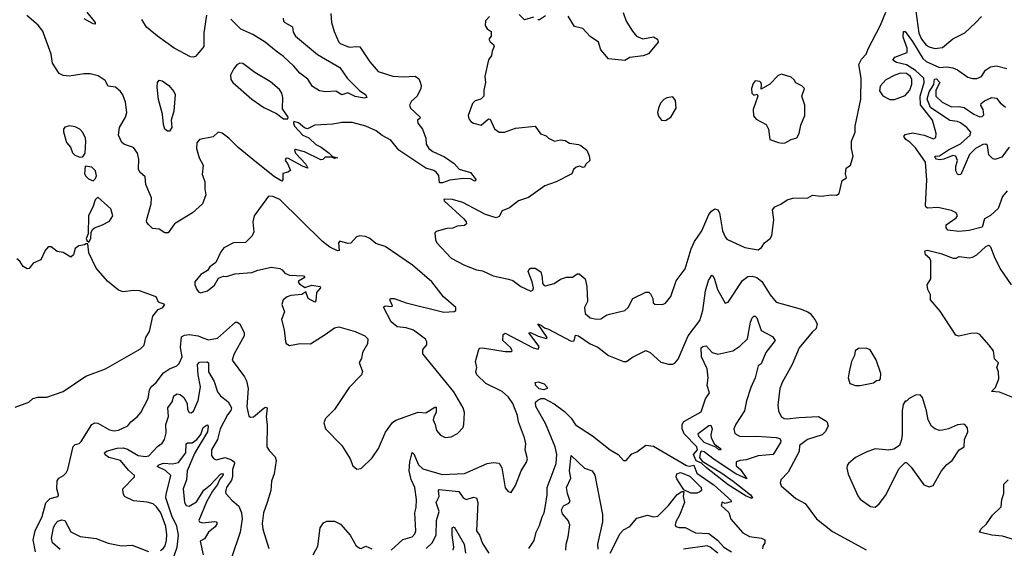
# Model space of a CAD drawing. Extents: x 1552294 to 1694791, y 811929 to 917222.
# Tile 417 of 643: x 1664624 to 1671198, y 835899 to 839424. Entities that reach past the tile are written whole.
import ezdxf

# ---------------------------------------------------------------- set-up
doc = ezdxf.new("R2010")
doc.units = 0

msp = doc.modelspace()

# ---------------------------------------------------------------- linework, layer by layer
at = {"layer": '0CON10XD'}
for points in [[(1670599.5, 839529.5), (1670626.9, 839335), (1670645.5, 839295), (1670676.9, 839255), (1670695, 839243.1), (1670735, 839231.1), (1670785, 839237.9), (1670855, 839297.5), (1670934.5, 839335.5), (1671005, 839404.2), (1671044.5, 839445.5)], [(1666702.5, 839465), (1666705.8, 839405), (1666724.3, 839345), (1666754.2, 839275), (1666763.8, 839265), (1666825, 839240.6), (1666875, 839246.2), (1666895, 839242.2), (1666962.1, 839142.1), (1667018.5, 839078.5), (1667115, 839048.5), (1667185, 839043.3), (1667265, 839047.1), (1667289.1, 839029.1), (1667298.5, 839008.5), (1667305.6, 838985), (1667302.2, 838965), (1667276.9, 838913.1), (1667239.4, 838880.6), (1667226.7, 838855), (1667234.5, 838834.5), (1667297.5, 838775), (1667296.7, 838765), (1667281.2, 838755), (1667281.9, 838735), (1667313.1, 838695), (1667335.7, 838635), (1667338.9, 838595), (1667356.7, 838565), (1667382, 838545), (1667459.6, 838509.6), (1667525, 838464.4), (1667557.9, 838427.9), (1667633.3, 838405), (1667670.8, 838355), (1667663.8, 838346.2), (1667633.4, 838363.4), (1667584.5, 838365.5), (1667495.3, 838354.7), (1667446.1, 838336.1), (1667426.2, 838336.2), (1667421.8, 838385), (1667405, 838407.9), (1667388.6, 838418.6), (1667334.8, 838434.8), (1667154.5, 838554.5), (1667101.7, 838621.7), (1667045, 838651.1), (1667005, 838683.1), (1666934.2, 838714.2), (1666845, 838738), (1666775, 838738.9), (1666715, 838727.1), (1666595, 838721.5), (1666545, 838696.7), (1666525, 838702.9), (1666485, 838735.7), (1666455, 838746.2), (1666451.2, 838735), (1666459.2, 838715), (1666515, 838653.1), (1666555, 838635.4), (1666602.2, 838592.2), (1666637.5, 838575), (1666690.8, 838535), (1666711.7, 838511.7), (1666747, 838503), (1666725, 838497.5), (1666708.3, 838508.3), (1666663.3, 838506.7), (1666648.3, 838491.7), (1666635, 838490), (1666525, 838543.8), (1666465, 838557.5), (1666460, 838555), (1666466.7, 838535), (1666535, 838461.2), (1666547.5, 838435), (1666517.5, 838445), (1666415, 838501.2), (1666400.7, 838499.3), (1666397.5, 838485), (1666413.3, 838465), (1666431.7, 838418.3), (1666413.6, 838406.4), (1666382, 838398), (1666381.2, 838355), (1666375, 838346.7), (1666325, 838375.5), (1666205, 838471.3), (1666082.6, 838572.6), (1666021.5, 838635), (1665975, 838667.8), (1665950, 838675), (1665915, 838642), (1665825.8, 838624.2), (1665807.7, 838602.3), (1665805.7, 838565), (1665823.6, 838503.6), (1665848.6, 838455), (1665842.1, 838392.1), (1665860.8, 838345), (1665860, 838295), (1665866.9, 838255), (1665844.6, 838195.4), (1665778.8, 838135), (1665657.6, 838062.4), (1665615, 838002.5), (1665592.7, 838002.7), (1665555, 838026), (1665510.5, 838030.5), (1665485.4, 838055.4), (1665472.3, 838072.3), (1665470.5, 838085), (1665501.1, 838195), (1665504.4, 838235), (1665466.9, 838325), (1665461.4, 838375), (1665427.5, 838407.5), (1665417.3, 838427.3), (1665418.9, 838495), (1665410.4, 838535), (1665385, 838572.5), (1665325, 838591.5), (1665306.9, 838605), (1665284, 838654), (1665290.5, 838705), (1665331.1, 838775), (1665340.5, 838805), (1665330, 838875), (1665313.3, 838923.3), (1665298.1, 838945), (1665265, 838973.1), (1665215, 838980), (1665195, 839019.4), (1665149.3, 839049.3), (1665095, 839063.3), (1665055, 839063.1), (1664955, 839047.1), (1664915, 839052.2), (1664888.8, 839065), (1664842.5, 839135), (1664834, 839195), (1664782.5, 839335), (1664778.3, 839348.3), (1664747, 839387), (1664671.2, 839451.2)], [(1665073.3, 839475), (1665128, 839405), (1665127.5, 839395), (1665115, 839396.2), (1665055, 839430.8)], [(1665872, 839455), (1665854.5, 839335.5), (1665853.1, 839245), (1665799.6, 839180.4), (1665785, 839173.8), (1665765, 839177.2), (1665655, 839233.9), (1665545.2, 839315.2), (1665471.9, 839375), (1665439.2, 839425)], [(1666382.5, 839435), (1666385.6, 839415), (1666394.4, 839405), (1666445, 839377.5), (1666450, 839340), (1666465.4, 839315), (1666612.7, 839192.7), (1666762, 839105), (1666810, 839035), (1666892.6, 838952.6), (1666935, 838922.5), (1666942.9, 838905), (1666925, 838900.3), (1666862.9, 838912.9), (1666815, 838936.2), (1666775, 838922.9), (1666735, 838946.5), (1666665, 838942), (1666625, 838948.8), (1666579.1, 838979.1), (1666547.1, 839027.1), (1666495, 839067.9), (1666454.6, 839115), (1666385, 839178.1), (1666335.6, 839214.4), (1666262.2, 839275), (1666181.8, 839325), (1666101.1, 839361.1), (1666035, 839427.5)], [(1667760, 839445), (1667733.1, 839416.9), (1667732, 839385), (1667745, 839363.3), (1667772.5, 839345), (1667772.5, 839315), (1667756.7, 839295), (1667765, 839276.7), (1667788.3, 839258.3), (1667792, 839245), (1667778, 839215), (1667774, 839185), (1667754, 839156)], [(1668055, 839441.2), (1667995, 839422.5), (1667959.4, 839459.4)], [(1668135, 839450), (1668095, 839423.8), (1668084.1, 839424.1)], [(1668652.2, 839472.2), (1668674, 839414), (1668715, 839347.1), (1668741.9, 839315), (1668785, 839295.6), (1668855, 839310), (1668882.5, 839295), (1668887.5, 839275), (1668822.7, 839197.3), (1668786.6, 839183.4), (1668698.3, 839171.7), (1668665, 839152.5), (1668555.8, 839164.2), (1668505, 839223.8), (1668488.6, 839275), (1668433.1, 839313.1), (1668385, 839365.6), (1668328.7, 839378.7), (1668285, 839447.3)], [(1668505, 837428.8), (1668544.3, 837455.7), (1668663.8, 837485), (1668687.5, 837505), (1668716.7, 837565), (1668805, 837605.8), (1668825, 837605.8), (1668835, 837596.2), (1668850.8, 837565), (1668854.2, 837535), (1668865, 837526.2), (1668915, 837523.8), (1668935, 837533.3), (1668972.2, 837577.8), (1669007.6, 837682.4), (1669066.8, 837763.2), (1669106.5, 837895), (1669130.4, 837945), (1669179.5, 838015), (1669224.4, 838125), (1669242.3, 838147.7), (1669265, 838162.5), (1669285, 838156), (1669296.6, 838136.6), (1669317.1, 838015), (1669333.3, 837975), (1669345, 837961.4), (1669465.5, 837905.5), (1669555, 837890), (1669577.5, 837905), (1669596.1, 837935), (1669634, 837965), (1669646.2, 837985), (1669658.3, 838088.3), (1669651.2, 838155), (1669665, 838176.7), (1669705.7, 838194.3), (1669747, 838223), (1669785, 838234.2), (1669885, 838236), (1669916.4, 838253.6), (1669975, 838247.5), (1670045, 838256.9), (1670076.9, 838253.1), (1670096, 838264), (1670115, 838352.5), (1670145, 838370), (1670137.5, 838395), (1670142.5, 838435), (1670170, 838455), (1670188.6, 838515), (1670178.6, 838565), (1670178.6, 838615), (1670202, 838675), (1670203.1, 838715), (1670240, 838895), (1670241.4, 839035), (1670225.5, 839125), (1670245, 839162), (1670275, 839193.3), (1670289.2, 839230.8), (1670371.7, 839388.3), (1670406.7, 839475)], [(1671217.6, 838282.4), (1671185.6, 838245), (1671156.7, 838165), (1671105, 838118), (1671066.2, 838095), (1671049.3, 838040.7), (1670962.7, 838017.3), (1670895, 838011.6), (1670821.3, 838021.3), (1670808.8, 838035), (1670808.8, 838055), (1670877.4, 838102.6), (1670884.3, 838115), (1670875.8, 838135), (1670845, 838151.9), (1670755, 838171.8), (1670685, 838168.1), (1670674, 838175), (1670671.9, 838188.1), (1670680, 838355), (1670672, 838475), (1670605, 838570.3), (1670567.8, 838607.8), (1670540.8, 838625), (1670526.2, 838645), (1670535, 838658), (1670585, 838669.2), (1670663.3, 838653.3), (1670725, 838630), (1670740.6, 838639.4), (1670742.2, 838665), (1670718.2, 838755), (1670637.3, 838857.3), (1670636.4, 838913.6), (1670663.5, 839005), (1670660.7, 839035), (1670605.3, 839085.3), (1670545, 839123.6), (1670478.4, 839138.4), (1670454.5, 839155), (1670467.9, 839175), (1670549.2, 839205), (1670548.4, 839235), (1670522, 839308), (1670524.3, 839345), (1670535, 839345.8)], [(1670535, 839345.8), (1670585, 839278.9), (1670653.8, 839165), (1670675, 839144.4), (1670765, 839106), (1670815, 839110), (1670855, 839103.1), (1670885, 839090), (1670955, 839040.6), (1670985, 839032.2), (1671015, 839032.7), (1671045, 839046.4), (1671071.8, 839088.2), (1671105, 839109.6), (1671145, 839115.5), (1671215, 839098.8)], [(1666385, 838763.5), (1666415, 838764), (1666416.2, 838775), (1666378.8, 838828.8), (1666381.9, 838905), (1666375, 838933.3), (1666358.7, 838958.7), (1666299.1, 839009.1), (1666195, 839071.4), (1666115, 839132), (1666095, 839133.8), (1666075, 839123.8), (1666051.4, 839095), (1666031.1, 839055), (1666034, 839025), (1666046.7, 839005), (1666175, 838893.8), (1666255, 838838), (1666337.7, 838797.7), (1666385, 838763.5)], [(1667754, 839156), (1667728.8, 839045), (1667734.2, 839005), (1667722, 838955), (1667723.8, 838915), (1667703.8, 838895), (1667665, 838882.7), (1667648.2, 838865), (1667618.8, 838785), (1667622.3, 838762.3), (1667635.8, 838745.8), (1667655, 838734.2), (1667705, 838720.8), (1667755, 838763.8), (1667765, 838761.2), (1667795, 838697.1), (1667825.8, 838674.2), (1667860, 838675), (1667935, 838701.2), (1668065, 838713.8), (1668102.1, 838662.1), (1668139.2, 838649.2), (1668154.2, 838634.2), (1668195, 838613.8), (1668235, 838622), (1668265, 838618.8), (1668295, 838601.2), (1668355, 838592.5), (1668370, 838585), (1668410, 838555), (1668427, 838517), (1668430, 838485), (1668405, 838460), (1668395, 838440), (1668385, 838437.5), (1668365, 838446.7), (1668338.8, 838441.2), (1668322.5, 838425), (1668310, 838395), (1668205, 838342), (1668130, 838315), (1668021.5, 838238.5), (1667953.6, 838216.4), (1667895, 838168.8), (1667845, 838148.8), (1667825, 838111.2), (1667805, 838103.1), (1667735, 838124.7), (1667582.5, 838205), (1667513.3, 838225), (1667461.9, 838228.1), (1667456.7, 838225), (1667458.8, 838215), (1667589.4, 838095), (1667605.7, 838075), (1667608.3, 838061.7), (1667595, 838051.2), (1667545, 838046.2), (1667516.1, 838033.9), (1667475, 838032), (1667405, 838010.8), (1667395, 838002.5), (1667400.4, 837955), (1667409.1, 837935), (1667504.7, 837834.7), (1667595, 837787.1), (1667675, 837756.7), (1667715, 837749.7), (1667785, 837715.5), (1667887, 837693), (1667917.1, 837685), (1667969.4, 837645), (1668035.7, 837614.3), (1668050, 837620), (1668054.2, 837635.8), (1668046.4, 837675), (1668020, 837745), (1668025, 837760), (1668035, 837766.2), (1668065, 837767.5), (1668102.5, 837742.5), (1668112.9, 837705), (1668114.2, 837665), (1668125, 837651.2), (1668135, 837648.8), (1668193.3, 837665), (1668235, 837692.5), (1668275, 837706.2), (1668315, 837708), (1668345, 837728.8), (1668360, 837730), (1668400, 837695), (1668411.4, 837645), (1668414.2, 837545), (1668396, 837505), (1668400, 837465), (1668432.5, 837435), (1668475, 837427.1), (1668505, 837428.8)], [(1669715, 838600), (1669735, 838603.3), (1669774.1, 838625.9), (1669813.6, 838636.4), (1669828.6, 838665), (1669839.7, 838720.3), (1669866.2, 838785), (1669866, 838855), (1669846.2, 838915), (1669863.8, 838965), (1669845, 838983.8), (1669805, 839002.5), (1669795, 839022.5), (1669775, 839040), (1669710.7, 839060.7), (1669688.3, 839051.7), (1669633.3, 838995), (1669575, 838960), (1669576.4, 838993.6), (1669571.2, 839005), (1669565, 839011.2), (1669535, 839016.7), (1669520.5, 838999.5), (1669510, 838965), (1669513.3, 838935), (1669525, 838920), (1669547.5, 838927.5), (1669552.5, 838915), (1669520, 838825), (1669522.3, 838782.3), (1669541.7, 838761.7), (1669607.5, 838725), (1669622.5, 838695), (1669632.5, 838625), (1669690, 838605), (1669715, 838600)], [(1670432.7, 838892.7), (1670465, 838892.9), (1670535, 838917.5), (1670566.6, 838955), (1670580.3, 838995), (1670581.1, 839025), (1670571.5, 839045), (1670545, 839064.7), (1670505, 839068.3), (1670466.9, 839055), (1670407, 839023), (1670368.3, 838981.7), (1670365, 838950), (1670387.3, 838917.3), (1670432.7, 838892.7)], [(1665625, 838680), (1665610.5, 838680.5), (1665594.1, 838694.1), (1665584.1, 838724.1), (1665576.9, 838795), (1665552.1, 838892.1), (1665541.8, 838975), (1665543.8, 839005), (1665555, 839020), (1665575, 839017.3), (1665620.6, 838985), (1665653.4, 838945), (1665662, 838925), (1665652.5, 838815), (1665636.2, 838755), (1665639.2, 838705), (1665625, 838680)], [(1671229.5, 838575), (1671182.2, 838507.8), (1671135, 838491.1), (1671118.2, 838498.2), (1671093.7, 838523.7), (1671085, 838585.6), (1671075, 838594.5), (1671055, 838591.2), (1671005, 838564.8), (1670966.2, 838525), (1670907.3, 838392.7), (1670895, 838388.6), (1670885, 838393.7), (1670875.1, 838415), (1670874.8, 838445), (1670884.4, 838485), (1670874.2, 838514.2), (1670855, 838518.5), (1670795, 838494.1), (1670765, 838488.4), (1670744.7, 838495), (1670735.6, 838505), (1670736.4, 838513.6), (1670765, 838515.3), (1670825, 838555.2), (1670905, 838595.8), (1670969.7, 838655), (1670974.7, 838675), (1670946.8, 838705), (1670905, 838736.2), (1670885, 838745.1), (1670835, 838750.9), (1670705, 838839.1), (1670683.1, 838895), (1670695, 838942.7), (1670727, 838993), (1670732.8, 839027.2), (1670745, 839029.5), (1670766.9, 839005), (1670741.5, 838955), (1670741.3, 838915), (1670783.1, 838873.1), (1670845, 838842.6), (1670895.7, 838845.7), (1670929.6, 838839.6), (1670995, 838793.8), (1671035, 838777.3), (1671050.9, 838779.1), (1671060.3, 838789.7), (1671057.1, 838825), (1671041.7, 838851.7), (1671044.2, 838865), (1671065, 838882.9), (1671115, 838904.3), (1671145, 838901.4), (1671170.2, 838870.2), (1671205, 838840.5)], [(1668935, 838752.5), (1668971.2, 838775), (1669006.7, 838835), (1669003.3, 838885), (1668985, 838910), (1668945, 838903.8), (1668925, 838891.4), (1668903, 838867), (1668889.4, 838835), (1668882.9, 838805), (1668889.7, 838779.7), (1668910, 838755), (1668935, 838752.5)], [(1665025, 838507.5), (1665045, 838510), (1665062.5, 838535), (1665066, 838615), (1665063.9, 838633.9), (1665045, 838672.5), (1665025, 838693.3), (1664995, 838710), (1664955, 838716.7), (1664925, 838707.5), (1664917.5, 838695), (1664917, 838677), (1664936.1, 838606.1), (1664963.6, 838573.6), (1664976.4, 838536.4), (1664991.7, 838521.7), (1665025, 838507.5)], [(1665115, 838350), (1665130, 838365), (1665136.4, 838383.6), (1665130, 838415), (1665105, 838440), (1665061.7, 838448.3), (1665057, 838397), (1665065, 838380), (1665083, 838363), (1665115, 838350)], [(1666875, 836426.7), (1666905, 836430), (1666977.9, 836502.1), (1667020, 836565), (1667066.8, 836673.2), (1667113.2, 836736.8), (1667135, 836752.9), (1667285, 836805.7), (1667335, 836802.5), (1667395, 836839.4), (1667405, 836839.2), (1667405.4, 836805), (1667388.1, 836775), (1667384.3, 836755), (1667398.6, 836725), (1667407.5, 836685), (1667433.2, 836653.2), (1667465, 836638.6), (1667505, 836642.5), (1667546.2, 836663.8), (1667584.2, 836705), (1667590, 836725), (1667592.9, 836805), (1667585, 836836.2), (1667521.7, 836941.7), (1667316.2, 837195), (1667316.1, 837223.9), (1667341.4, 837255), (1667343.1, 837275), (1667333.9, 837293.9), (1667254.3, 837354.3), (1667205, 837370), (1667144, 837375), (1667105, 837410), (1667053.6, 837506.4), (1667064, 837516), (1667109.3, 837510.7), (1667112.5, 837515), (1667096.2, 837555), (1667100, 837565), (1667125, 837565.5), (1667205, 837535.5), (1667455, 837474.5), (1667525, 837478.1), (1667535.6, 837485), (1667535.4, 837505), (1667454.3, 837575), (1667375.3, 837675), (1667247.5, 837787.5), (1667065, 837910.6), (1667001, 837931), (1666960.9, 837965), (1666932.3, 837977.7), (1666895, 837982.9), (1666873.3, 837975), (1666836, 837934), (1666815, 837932.5), (1666762, 837948), (1666752.5, 837935), (1666756.2, 837885), (1666745, 837882.5), (1666695, 837907.1), (1666645, 837944.3), (1666361.2, 838225), (1666315, 838244.5), (1666285, 838248), (1666190, 838115), (1666181.2, 838075), (1666188.3, 838008.3), (1666177.3, 837982.7), (1666131.7, 837938.3), (1666052.5, 837935), (1665987.3, 837902.7), (1665966.7, 837875), (1665933.8, 837805), (1665893.3, 837775), (1665878.3, 837751.7), (1665834.3, 837725.7), (1665793.3, 837675), (1665793.3, 837655), (1665806.7, 837625), (1665818.3, 837608.3), (1665832, 837602), (1665877.5, 837615), (1665925, 837653.3), (1665950.5, 837699.5), (1665985, 837713.3), (1666005, 837711.2), (1666060.5, 837729.5), (1666175, 837738.8), (1666215, 837753.8), (1666305, 837772.5), (1666360, 837765), (1666377.5, 837755), (1666393.9, 837733.9), (1666425, 837719.2), (1666520, 837715), (1666527.5, 837705), (1666485, 837680), (1666483, 837673), (1666491.7, 837661.7), (1666528.3, 837638.3), (1666575, 837652.5), (1666630, 837645), (1666632.5, 837635), (1666606.2, 837605), (1666601.7, 837548.3), (1666595, 837540), (1666550, 837565), (1666535, 837610), (1666508.3, 837591.7), (1666435, 837584.2), (1666410, 837575), (1666383.8, 837555), (1666374.4, 837525), (1666392.9, 837475), (1666371.4, 837425), (1666390.6, 837355), (1666398.3, 837278.3), (1666404.2, 837264.2), (1666425, 837251.2), (1666495.8, 837264.2), (1666565, 837261.4), (1666664.4, 837325.6), (1666725, 837368), (1666755, 837375.7), (1666865, 837345.4), (1666929.2, 837315), (1666948.6, 837295), (1666947, 837263), (1666913.3, 837205), (1666906.7, 837165), (1666891.7, 837138.3), (1666913, 837077), (1666906.7, 837055), (1666825, 836970), (1666725.6, 836824.4), (1666666.4, 836763.6), (1666653.8, 836735), (1666666.7, 836695), (1666775, 836583.3), (1666830, 836495), (1666849.5, 836449.5), (1666875, 836426.7)], [(1665085, 837940), (1665100, 837965), (1665102.5, 838005), (1665110, 838025), (1665123, 838037), (1665177.5, 838055), (1665225, 838081.2), (1665245.8, 838115), (1665232.3, 838162.3), (1665145, 838240), (1665128.3, 838221.7), (1665115, 838180), (1665083.6, 838116.4), (1665082.5, 837995), (1665067.5, 837965), (1665071.7, 837951.7), (1665085, 837940)], [(1664595, 836840), (1664685.9, 836874.1), (1664712.3, 836897.7), (1664745, 836906), (1664805, 836906.2), (1664855.8, 836924.2), (1664915, 836943.8), (1665065, 837045.8), (1665196.7, 837095), (1665431.7, 837228.3), (1665455.7, 837254.3), (1665466, 837305), (1665490, 837345), (1665513.9, 837446.1), (1665548.8, 837491.2), (1665580, 837505), (1665592.5, 837525), (1665551.2, 837541.2), (1665535, 837576.7), (1665425, 837615.8), (1665385, 837618), (1665315, 837608.8), (1665285, 837620), (1665211.1, 837681.1), (1665135.9, 837765.9), (1665085, 837870), (1665078.3, 837928.3), (1665065, 837930), (1665057, 837923), (1665020, 837915), (1664995, 837897.5), (1664983.3, 837855), (1664965, 837840), (1664915, 837872.5), (1664875, 837877.5), (1664835, 837910), (1664815, 837910), (1664794.3, 837885.7), (1664765, 837822.5), (1664715, 837800), (1664687.5, 837765), (1664675, 837763.3), (1664648.3, 837778.3), (1664625, 837812.5), (1664605, 837830)], [(1671276, 836895), (1671165, 836940), (1671112.5, 836945), (1671138.3, 836971.7), (1671161.7, 837028.3), (1671160, 837075), (1671147.5, 837105), (1671160, 837135), (1671132, 837162), (1671125.5, 837215), (1671094.7, 837254.7), (1671035, 837324.3), (1671015, 837334.4), (1670975, 837332.2), (1670895, 837314.3), (1670875, 837320.8), (1670770.5, 837480.5), (1670706, 837555), (1670705, 837590), (1670686.7, 837625), (1670682.5, 837655), (1670706.7, 837695), (1670706.9, 837815), (1670700.5, 837830.5), (1670671.1, 837855), (1670666.7, 837883.3), (1670685, 837886.7), (1670775, 837864.5), (1670856.6, 837833.4), (1670876.8, 837833.2), (1670896, 837844), (1670965, 837835.7), (1670985, 837839.2), (1671014.4, 837855.6), (1671075, 837912.5), (1671095, 837920), (1671105, 837910), (1671133.4, 837833.4), (1671175, 837756.7), (1671242.5, 837655)], [(1667105, 835886.2), (1667182.8, 835957.2), (1667245, 835976), (1667262, 835995), (1667268.6, 836015), (1667262, 836135), (1667270.5, 836170.5), (1667274.4, 836225), (1667263.1, 836305), (1667237.3, 836357.3), (1667224.6, 836415), (1667228.6, 836475), (1667245, 836537.5), (1667255, 836527.5), (1667286.9, 836455), (1667315, 836428.5), (1667445, 836390.3), (1667595, 836397.5), (1667745, 836464.5), (1667785, 836470.6), (1667825, 836465.8), (1667842.9, 836435), (1667865, 836302.5), (1667885, 836277.5), (1667905, 836270), (1667935, 836317.5), (1667972, 836415), (1668007, 836473), (1668014, 836495), (1668000, 836555), (1668002.5, 836595), (1667994.3, 836634.3), (1667955, 836742.5), (1667946.9, 836785), (1667917.1, 836865), (1667886.9, 836906.9), (1667845, 836943.8), (1667737.2, 836997.2), (1667676.7, 837055), (1667670.6, 837075), (1667675.6, 837105), (1667667.5, 837145), (1667688.9, 837225), (1667696.4, 837233.6), (1667714.6, 837235.4), (1667865, 837210), (1667908.3, 837211.7), (1667912.5, 837215), (1667903.8, 837235), (1667848.8, 837285), (1667851.2, 837325), (1667865, 837334), (1668052.5, 837235), (1668085, 837227.5), (1668093.3, 837245), (1668022.5, 837335), (1668035, 837337.5), (1668085, 837312.5), (1668141.7, 837298.3), (1668146.7, 837305), (1668083.3, 837395), (1668105, 837387.5), (1668128.3, 837368.3), (1668155, 837360.5), (1668305, 837280.6), (1668327.1, 837282.9), (1668335, 837320), (1668355, 837316.2), (1668431.8, 837261.8), (1668485, 837239.6), (1668555, 837184.6), (1668655, 837144.4), (1668675.6, 837144.4), (1668716.6, 837173.4), (1668805, 837217.5), (1668834.2, 837205), (1668905, 837140), (1668955, 837126), (1668985, 837126.7), (1668997.7, 837132.3), (1669019.7, 837160.3), (1669087.3, 837315), (1669165, 837417.1), (1669185.4, 837485.4), (1669203.6, 837615), (1669223.9, 837685), (1669245, 837721.2), (1669255, 837713.3), (1669263.3, 837693.3), (1669283.6, 837625), (1669335, 837533.8), (1669355, 837540), (1669450, 837685), (1669485, 837710.8), (1669515, 837714.1), (1669545, 837704.7), (1669578.3, 837678.3), (1669635, 837588.6), (1669675, 837541.2), (1669835.8, 837495.8), (1669885.9, 837475.9), (1669902.5, 837465), (1669932.5, 837425), (1669947.5, 837395), (1669942.5, 837365), (1669915, 837340), (1669829.2, 837235), (1669781.4, 837125), (1669715.6, 837005), (1669700, 836965), (1669685.8, 836854.2), (1669690, 836815), (1669708.2, 836778.2), (1669728.8, 836765), (1669748.9, 836761.1), (1669825, 836771.6), (1669957.7, 836777.7), (1670012.1, 836745), (1670020.7, 836715), (1670005, 836676.9), (1669981.9, 836655), (1669884.8, 836625.2), (1669830.9, 836585), (1669829.2, 836545), (1669754.4, 836405.6), (1669704.7, 836355), (1669701.1, 836335), (1669708.6, 836315), (1669805, 836230), (1669867.2, 836197.2), (1669943.3, 836095), (1670051.4, 836011.4), (1670275, 835887.4)], [(1664729.6, 835875), (1664715.2, 835955), (1664726.8, 836015), (1664775, 836110), (1664798.3, 836201.7), (1664828.5, 836231.5), (1664871.1, 836241.1), (1664880.8, 836245), (1664884.4, 836255), (1664872, 836295), (1664875, 836347.5), (1664885, 836366.7), (1664917.5, 836385), (1664935, 836402.5), (1664945.9, 836424.1), (1664982.3, 836577.7), (1664995, 836591.2), (1665021.7, 836598.3), (1665035, 836610), (1665106.9, 836723.1), (1665125, 836734.4), (1665145, 836732.7), (1665225, 836688.9), (1665255, 836681.8), (1665283.5, 836686.5), (1665346.2, 836715), (1665367.4, 836742.6), (1665409.2, 836775), (1665434, 836805), (1665481.7, 836898.3), (1665490.8, 836955), (1665502.5, 836975), (1665535, 837004.4), (1665585, 837069.5), (1665625, 837095.5), (1665674.1, 837115.9), (1665688.1, 837131.9), (1665708.2, 837175), (1665697.4, 837237.4), (1665705, 837309.2), (1665725, 837320.9), (1665755, 837323.5), (1665815, 837316.2), (1665847.7, 837302.3), (1665885, 837289.2), (1665945, 837300.8), (1666065, 837406.9), (1666076.5, 837406.5), (1666093.8, 837395), (1666122.9, 837335), (1666121.9, 837315), (1666055, 837191.2), (1666043, 837153), (1666125, 837041.4), (1666137.9, 837015), (1666150, 836965), (1666141.3, 836841.3), (1666155, 836780), (1666165, 836772.5), (1666185, 836775.6), (1666255, 836834), (1666265, 836839.2), (1666275.7, 836835.7), (1666269.5, 836775), (1666276.9, 836725), (1666274, 836575), (1666289.7, 836549.7), (1666328.8, 836508.8), (1666336.2, 836485), (1666324.2, 836395), (1666304.4, 836345.6), (1666300.8, 836285), (1666276.8, 836203.2), (1666251.1, 836135), (1666243.3, 836065), (1666247.1, 836025), (1666287, 835897)], [(1669515, 836230), (1669475, 836246.2), (1669355, 836320.8), (1669208.8, 836435), (1669176.7, 836466.7), (1669141.3, 836481.3), (1669123.8, 836525), (1669150.3, 836555), (1669145, 836575.5), (1669061.2, 836661.2), (1669047.5, 836695), (1669047.8, 836725), (1669058.6, 836745), (1669175, 836808), (1669202.9, 836895), (1669230, 836935), (1669212.9, 836985), (1669220.3, 837035), (1669214.3, 837095), (1669177, 837175), (1669173.5, 837236.5), (1669184.7, 837245.3), (1669208.1, 837248.1), (1669246.9, 837205), (1669285, 837193.5), (1669384.6, 837215.4), (1669432.4, 837247.6), (1669483.5, 837296.5), (1669503.1, 837406.9), (1669514.4, 837435), (1669525.8, 837445.8), (1669535, 837447.1), (1669545, 837436), (1669575, 837352), (1669650.3, 837310.3), (1669668.2, 837285), (1669605.6, 837205), (1669575, 837128.8), (1669554, 837115), (1669535.5, 837035), (1669505, 836971.2), (1669477.2, 836882.8), (1669463.6, 836815), (1669404.5, 836725.5), (1669392.2, 836695), (1669398.6, 836665), (1669435, 836643.1), (1669545, 836646.9), (1669675, 836638.2), (1669699.8, 836629.8), (1669706.2, 836616.2), (1669703.8, 836605), (1669655.5, 836525), (1669605, 836518.9), (1669555, 836515.9), (1669475, 836488.7), (1669433.3, 836485), (1669407.5, 836475), (1669408.6, 836448.6), (1669436.2, 836425), (1669478.3, 836361.7), (1669404.3, 836394.3), (1669260.7, 836490.7), (1669195, 836542.9), (1669174.2, 836545.8), (1669169.3, 836540.7), (1669161.9, 836505), (1669180, 836480), (1669305, 836404), (1669386.5, 836346.5), (1669503.3, 836255), (1669517.5, 836235), (1669515, 836230)], [(1670235, 836983.8), (1670325, 837002.5), (1670345, 837017.5), (1670365, 837020), (1670371.7, 837028.3), (1670372.5, 837065), (1670343.3, 837155), (1670301.7, 837221.7), (1670275, 837233.3), (1670225, 837231.2), (1670202.5, 837215), (1670197.5, 837185), (1670177.5, 837145), (1670161.2, 837075), (1670156.2, 837035), (1670167, 836997), (1670205, 836983.8), (1670235, 836983.8)], [(1665565, 835883.6), (1665585, 835899.4), (1665595.4, 835915), (1665605, 835952.5), (1665607.6, 835987.6), (1665600.8, 836045), (1665565.7, 836135), (1665538.4, 836175), (1665514.5, 836195), (1665475, 836206.2), (1665384.3, 836215), (1665323.5, 836245), (1665314.2, 836265.8), (1665312, 836295), (1665390, 836375), (1665391.4, 836385), (1665350.6, 836420.6), (1665297.9, 836485), (1665219.4, 836505), (1665195, 836522.9), (1665190.6, 836535), (1665203.4, 836546.6), (1665275.4, 836565.4), (1665315, 836568.6), (1665345, 836560), (1665415, 836516.9), (1665465, 836510.2), (1665486.9, 836515), (1665545, 836578.5), (1665575, 836598.9), (1665591.5, 836625), (1665602.3, 836667.7), (1665599.7, 836725), (1665616.9, 836776.9), (1665612.4, 836835), (1665641.5, 836875), (1665653.9, 836916.1), (1665675, 836929.5), (1665695, 836924.5), (1665719.5, 836905), (1665741.5, 836865), (1665744.5, 836825), (1665755, 836804), (1665768.8, 836801.2), (1665785, 836813.8), (1665815, 836883.8), (1665830.9, 836975), (1665814.8, 837055), (1665810.4, 837125), (1665825, 837141), (1665875, 837141.2), (1665885, 837135.3), (1665884.3, 837075), (1665922.1, 837012.1), (1665945, 836941.4), (1665964.6, 836914.6), (1666016, 836875), (1666038.6, 836835), (1666035, 836816.7), (1666011.4, 836788.6), (1665962.9, 836695), (1665945.3, 836625), (1665904.6, 836555), (1665905, 836517.5), (1665917.3, 836497.3), (1665935, 836488.5), (1665995, 836504.8), (1666038.2, 836488.2), (1666055.7, 836475.7), (1666058.4, 836465), (1666045, 836423.3), (1666045.4, 836375), (1666037.7, 836352.3), (1666005.5, 836305), (1665998.6, 836275), (1666000.8, 836265), (1666040.2, 836220.2), (1666088.4, 836178.4), (1666104.1, 836135), (1666108.6, 836095), (1666096.2, 836005), (1666038.2, 835835)], [(1668124.4, 836955.6), (1668092.2, 836962.2), (1668070.6, 836985), (1668066.7, 837005), (1668085, 837008.9), (1668125, 836995.4), (1668144.2, 836975), (1668145, 836963.3), (1668124.4, 836955.6)], [(1668111.7, 836108.3), (1668124.7, 836135.3), (1668134.7, 836185), (1668145.8, 836255), (1668146.8, 836305), (1668205.3, 836465), (1668211.2, 836525), (1668200.2, 836575), (1668135, 836730.4), (1668070.9, 836845), (1668067.5, 836872.5), (1668083.3, 836886.7), (1668105, 836898.6), (1668125, 836898.1), (1668192.6, 836862.6), (1668261.2, 836811.2), (1668305.5, 836765.5), (1668335, 836722), (1668448, 836648), (1668566, 836555), (1668618.8, 836525), (1668655, 836484), (1668672.5, 836485), (1668711.2, 836528.8), (1668745, 836542.5), (1668803.6, 836586.4), (1668855, 836579.4), (1669075, 836451.6), (1669095, 836447.3), (1669125, 836453.1), (1669145, 836399.4), (1669260.1, 836320.1), (1669376.7, 836215), (1669372.5, 836207.5), (1669335, 836197.5), (1669315, 836206.7), (1669307.5, 836185), (1669357.8, 836137.8), (1669372, 836092), (1669452.7, 836002.7), (1669497.4, 835977.4), (1669577.5, 835965), (1669598.8, 835955), (1669600, 835935), (1669586.2, 835913.8), (1669582.7, 835895)], [(1670335, 836173.3), (1670363.3, 836195), (1670405, 836250), (1670495, 836430), (1670535, 836470), (1670545, 836470), (1670575, 836440), (1670660.7, 836320.7), (1670695, 836307.5), (1670723, 836317), (1670778.8, 836415), (1670813, 836457), (1670850, 836485), (1670896.7, 836555), (1670929.2, 836575), (1670932, 836625), (1670954.2, 836675), (1670951.2, 836701.2), (1670935, 836723.3), (1670925, 836727.5), (1670885, 836722.5), (1670824.1, 836695.9), (1670785, 836686.2), (1670765, 836683.8), (1670734.2, 836694.2), (1670712.7, 836712.7), (1670690, 836755), (1670679.2, 836815), (1670652.5, 836905), (1670635, 836922.5), (1670605, 836920), (1670563, 836897), (1670545, 836880), (1670535, 836880), (1670523.3, 836856.7), (1670516.7, 836815), (1670516.4, 836656.4), (1670512.5, 836625), (1670497.5, 836585), (1670459.3, 836560.7), (1670425, 836553.8), (1670405, 836556.2), (1670335, 836561.2), (1670275, 836540), (1670205, 836503.8), (1670157.5, 836465), (1670148.8, 836451.2), (1670146.1, 836433.9), (1670155, 836392.5), (1670219.3, 836249.3), (1670236.1, 836226.1), (1670305, 836176.7), (1670335, 836173.3)], [(1665625, 835759.4), (1665675.1, 835905), (1665683.9, 835985), (1665674.2, 836045.8), (1665640.1, 836115), (1665600, 836235), (1665602.2, 836257.8), (1665633.5, 836385), (1665597.6, 836417.6), (1665542.9, 836445), (1665552.9, 836455), (1665585, 836467.1), (1665645, 836461.9), (1665685, 836470.4), (1665734.3, 836535.7), (1665735.3, 836594.7), (1665745, 836601.3), (1665775, 836602.6), (1665806.9, 836623.1), (1665832.6, 836657.4), (1665849.2, 836705), (1665875, 836721.9), (1665883.5, 836713.5), (1665878.1, 836675), (1665793.2, 836535), (1665742.3, 836415), (1665737.4, 836355), (1665715.5, 836295), (1665725, 836204.2), (1665735, 836184), (1665755, 836178.9), (1665805, 836207.8), (1665853.5, 836286.5), (1665897.5, 836322.5), (1665965, 836392.3), (1665978.1, 836398.1), (1665982.9, 836395), (1665980.3, 836385), (1665959.7, 836360.2), (1665945.4, 836324.6), (1665911.1, 836278.9), (1665871.9, 836208.1), (1665821.1, 836085), (1665824.8, 836074.8), (1665845, 836067.8), (1665925, 836077.6), (1665937.1, 836075), (1665943.6, 836065), (1665929.4, 836040.6), (1665883.9, 836005), (1665857.8, 835962.2), (1665830, 835945), (1665848.9, 835855)], [(1669305, 836554.3), (1669292, 836555), (1669272, 836572), (1669193.7, 836603.7), (1669157.8, 836645), (1669154.8, 836665.2), (1669225, 836718), (1669239.2, 836719.2), (1669247.1, 836695), (1669237.6, 836655), (1669239.8, 836635), (1669262.7, 836592.7), (1669302.5, 836565), (1669305, 836554.3)], [(1668270.5, 835885), (1668271.6, 835925), (1668286.4, 835975), (1668297.7, 836055), (1668286, 836085), (1668248.5, 836128.5), (1668240.4, 836155), (1668255, 836180.7), (1668291.5, 836198.5), (1668298.7, 836211.3), (1668281.1, 836265), (1668275.6, 836305), (1668303.5, 836366.5), (1668295.4, 836415), (1668305, 836516.7), (1668395, 836432.9), (1668446.2, 836416.2), (1668465, 836386.7), (1668515.3, 836125), (1668515.3, 836074.7), (1668481.5, 835925), (1668483.8, 835893.8)], [(1669145, 836267), (1669105, 836267.1), (1669058.2, 836288.2), (1669010.8, 836360.8), (1669006.8, 836375), (1669011.1, 836395), (1669035, 836403.3), (1669099.2, 836379.2), (1669174.2, 836305), (1669175.3, 836285), (1669165, 836274.2), (1669145, 836267)], [(1671295, 835946.5), (1671185, 835978.9), (1671115, 835985.6), (1671032.5, 836005), (1671040, 836025), (1671077.9, 836062.1), (1671119.7, 836120.3), (1671176.2, 836175), (1671181.2, 836225), (1671193.8, 836265), (1671195, 836326.2), (1671224.2, 836355.8)], [(1667337.7, 835897.7), (1667377.9, 835935), (1667404.7, 835985.3), (1667406.7, 836085), (1667425.7, 836145), (1667404, 836205), (1667424.4, 836245), (1667420, 836285), (1667425, 836290.9), (1667555, 836276.8), (1667585.8, 836235.8), (1667605, 836223.5), (1667655, 836238.5), (1667675, 836234), (1667684, 836204), (1667673.3, 836015), (1667694.1, 835985), (1667715, 835930), (1667757, 835867)], [(1668567.3, 835865), (1668632.3, 835997.7), (1668655, 836020.6), (1668698.1, 836045), (1668745, 836100), (1668815, 836120), (1668855, 836108), (1668885, 836112.5), (1668955, 836183.2), (1669012.8, 836257.2), (1669045, 836276.5), (1669057.3, 836277.3), (1669052.9, 836245), (1669061.6, 836205), (1669029.6, 836120.4), (1669003.8, 836075), (1669000.6, 836055), (1669005.8, 836045), (1669027.8, 836037.8), (1669066.6, 836036.6), (1669135, 836001.8), (1669225, 835996.8), (1669282.8, 835952.8), (1669325, 835906.2), (1669375.7, 835875)], [(1664895, 835890.6), (1664843.8, 835935), (1664836.4, 835965), (1664851.1, 836035), (1664861.2, 836058.8), (1664879.7, 836080.3), (1664905, 836089.2), (1664925, 836083.5), (1664965, 836008.6), (1665027.3, 835977.3), (1665135, 835963.3), (1665215, 835932.5), (1665305, 835914.5), (1665375, 835920), (1665485, 835878)], [(1666584.6, 835855.4), (1666615, 835912.5), (1666630, 836035), (1666651.8, 836068.2), (1666675, 836080), (1666725, 836080), (1666765, 836058.6), (1666830, 835985), (1666870, 835915), (1666895, 835898.8), (1666905, 835896.2), (1666935, 835912), (1666975, 835894.2)], [(1668023.6, 835896.4), (1668059.7, 835950.3), (1668071.9, 836005), (1668095, 836050), (1668111.7, 836108.3)], [(1667517.9, 835885), (1667521.6, 835905), (1667511.3, 835988.7), (1667512.5, 836035), (1667525, 836041.2), (1667591.8, 835925), (1667601, 835865)], [(1669285, 835867.1), (1669235, 835906.5), (1669215, 835914.9), (1669055, 835893.4)]]:
    msp.add_lwpolyline(points, dxfattribs=at)

doc.saveas('drawing.dxf')
